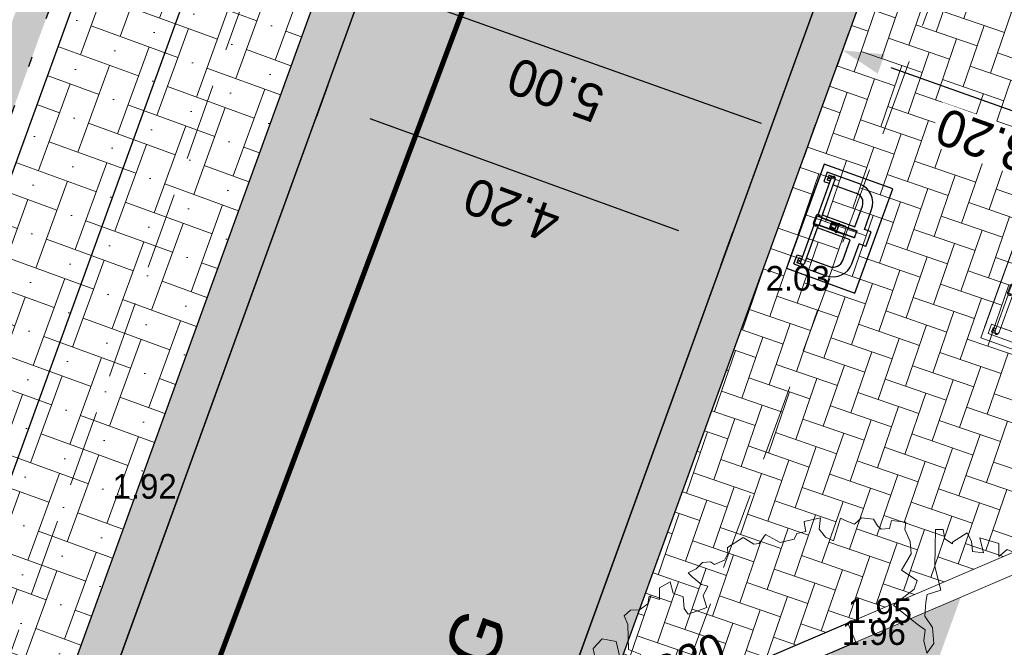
# Model space of a CAD drawing. Header units: metres. Extents: x 134157 to 138734, y 451157 to 455772.
# Tile 360 of 656: x 136502.36 to 136511.96, y 453641.55 to 453647.66. Entities that reach past the tile are written whole.
import ezdxf

# ---------------------------------------------------------------- set-up
doc = ezdxf.new("R2010")
doc.units = ezdxf.units.M
for name, pattern in [('GZ10X20__G1', [1.5, 0.5, -0.2, 0.2, -0.2, 0.2, -0.2]), ('HIDDEN__G5', [1.125, 0.75, -0.375]), ('TR18X20__G2', [2.6, 1, -0.4, 0, -0.4, 0, -0.4, 0, -0.4])]:
    doc.linetypes.add(name, pattern=pattern)
doc.layers.add('-DR-alg-hulplijnen kantverharding asflast nieuwe fietsstraat', color=7, linetype='Continuous', true_color=0xff9429, plot=False)
for name, color, linetype in [('-DR-alg-txt-straatnaam', 2, 'Continuous'), ('-DR-bs-rio-DWA Jutfaseweg', 253, 'Continuous'), ('-DR-bs-txt-hoogtemaat', 253, 'Continuous'), ('-DR-nw-inr-parkeerbeugels verplaatsen', 2, 'Continuous'), ('-DR-nw-maatvoering', 3, 'Continuous'), ('-DR-nw-vh-band 18-20x25', 2, 'TR18X20__G2'), ('-DR-nw-vh-band 20x20 opsluitband', 2, 'GZ10X20__G1'), ('-DR-nw-vh-kantverharding', 3, 'Continuous'), ('-DR-nw-vh-txt-kantopsluitingen', 2, 'Continuous')]:
    doc.layers.add(name, color=color, linetype=linetype)
for name, color, linetype, lineweight in [('-DR-bs-boom', 253, 'Continuous', 13), ('-DR-bs-inr-parkeerbeugel', 253, 'Continuous', 9), ('-DR-bs-vh-kantverharding', 253, 'Continuous', 13), ('-DR-nw-rio-HWA 125', 170, 'HIDDEN__G5', 13), ('-DR-nw-vh-arc-bss grijs', 252, 'Continuous', 9), ('-DR-nw-vh-arc-tegels 300x300x45', 253, 'Continuous', 9)]:
    doc.layers.add(name, color=color, linetype=linetype, lineweight=lineweight)
doc.layers.add('-DR-nw-gr-arc-gras', color=7, linetype='Continuous', true_color=0xb5d5a4)
for name, color, linetype, lineweight, true_color in [('-DR-nw-vh-arc-asfalt fietsstraat rood', 7, 'Continuous', 9, 0xdfbfc7), ('-DR-nw-vh-arc-sbs df Drainflow', 7, 'Continuous', 9, 0xb9747c), ('-DR-nw-vh-arc-sbs kf bruinrood rabat halfsteens', 7, 'Continuous', 9, 0xb88485)]:
    doc.layers.add(name, color=color, linetype=linetype, lineweight=lineweight, true_color=true_color)
doc.styles.add('Drong', font='txt', dxfattribs={"height": 1.8})
doc.dimstyles.new('Drong', dxfattribs={"dimtxt": 1.8, "dimasz": 2.5, "dimexe": 0, "dimexo": 0, "dimgap": 0.9, "dimtad": 1, "dimzin": 0, "dimdsep": 46, "dimtxsty": 'Drong', "dimblk": 'dimblk-wit', "dimcen": 0, "dimse1": 1, "dimse2": 1, "dimclrd": 256, "dimclre": 1, "dimclrt": 7, "dimadec": 0, "dimazin": 0, "dimtfac": 1, "dimtmove": 0, "dimatfit": 3, "dimfxl": 1, "dimtolj": 1, "dimtzin": 0, "dimarcsym": 0})
pattern_1 = [(115.335625, (136419.71802, 453326.2367), (-0.223681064, -0.105903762), [0.06, -0.187485]), (205.335625, (136419.71802, 453326.2367), (0.105903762, -0.223681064), [0.06, -0.187485])]

# ---------------------------------------------------------------- blocks, each defined once
blk = doc.blocks.new('Boom bestaand 1')
blk.add_lwpolyline([(-0.0612, 0.3923), (-0.0736, 0.4117), (-0.087, 0.4225), (-0.0926, 0.4415), (-0.1106, 0.4615), (-0.1242, 0.4751), (-0.1453, 0.464), (-0.1728, 0.4611), (-0.1945, 0.4533), (-0.1892, 0.4456), (-0.2017, 0.4432), (-0.2068, 0.4444), (-0.2172, 0.4471), (-0.2235, 0.4396), (-0.2169, 0.4339), (-0.2271, 0.4339), (-0.2331, 0.433), (-0.2499, 0.4257), (-0.2427, 0.4167), (-0.2476, 0.4092), (-0.2589, 0.4043), (-0.2544, 0.3953), (-0.2533, 0.3814), (-0.2458, 0.3746), (-0.266, 0.3788), (-0.2728, 0.3822), (-0.2717, 0.3934), (-0.2848, 0.3874), (-0.2965, 0.3882), (-0.2987, 0.3953), (-0.3145, 0.3822), (-0.3029, 0.3735), (-0.3141, 0.372), (-0.3232, 0.3686), (-0.3277, 0.3731), (-0.3404, 0.3607), (-0.3359, 0.3465), (-0.3526, 0.3537), (-0.3703, 0.3325), (-0.3491, 0.329), (-0.3569, 0.3156), (-0.371, 0.3198), (-0.3837, 0.3191), (-0.3802, 0.2951), (-0.3781, 0.2944), (-0.3887, 0.2873), (-0.4014, 0.2902), (-0.4056, 0.2803), (-0.3837, 0.2704), (-0.359, 0.2591), (-0.3251, 0.2535), (-0.3272, 0.2337), (-0.318, 0.228), (-0.3011, 0.2189), (-0.282, 0.2224), (-0.2608, 0.2153), (-0.2523, 0.2012), (-0.27, 0.204), (-0.2834, 0.2118), (-0.2947, 0.2047), (-0.3322, 0.185), (-0.3413, 0.2203), (-0.3505, 0.2287), (-0.3724, 0.2146), (-0.388, 0.2358), (-0.4042, 0.2415), (-0.4226, 0.2415), (-0.4315, 0.2467), (-0.4416, 0.2292), (-0.4325, 0.2224), (-0.436, 0.2111), (-0.4423, 0.2083), (-0.453, 0.2067), (-0.4613, 0.1921), (-0.4572, 0.18), (-0.4671, 0.1702), (-0.4727, 0.1652), (-0.4473, 0.144), (-0.4565, 0.1356), (-0.4706, 0.132), (-0.484, 0.1398), (-0.4883, 0.1172), (-0.4847, 0.1158), (-0.4748, 0.1137), (-0.477, 0.101), (-0.4713, 0.0946), (-0.4748, 0.0748), (-0.4932, 0.0607), (-0.4854, 0.0473), (-0.4875, 0.0402), (-0.5017, 0.0304), (-0.4974, 0.0049), (-0.4897, 0.0021), (-0.4832, -0.006), (-0.4832, -0.0211), (-0.4886, -0.0247), (-0.4921, -0.0353), (-0.4877, -0.0469), (-0.4868, -0.0593), (-0.4797, -0.0567), (-0.4646, -0.0487), (-0.4592, -0.0416), (-0.4495, -0.0531), (-0.4326, -0.0549), (-0.4342, -0.0824), (-0.4439, -0.0844), (-0.4591, -0.0789), (-0.4694, -0.0898), (-0.4853, -0.0874), (-0.4835, -0.1044), (-0.469, -0.1108), (-0.4787, -0.1222), (-0.4698, -0.128), (-0.4666, -0.142), (-0.4712, -0.1535), (-0.4673, -0.1649), (-0.4544, -0.1649), (-0.422, -0.1781), (-0.41, -0.1658), (-0.3893, -0.1644), (-0.3736, -0.1512), (-0.391, -0.1753), (-0.4052, -0.1753), (-0.417, -0.1934), (-0.4393, -0.1893), (-0.4502, -0.206), (-0.443, -0.2225), (-0.4293, -0.2254), (-0.424, -0.2366), (-0.4254, -0.251), (-0.4188, -0.2613), (-0.4123, -0.2603), (-0.4066, -0.2696), (-0.4013, -0.2747), (-0.3966, -0.2735), (-0.3925, -0.2806), (-0.3993, -0.2847), (-0.3905, -0.2962), (-0.3764, -0.2947), (-0.3703, -0.2952), (-0.369, -0.3047), (-0.3739, -0.3072), (-0.379, -0.3111), (-0.3686, -0.3301), (-0.3402, -0.3274), (-0.325, -0.2991), (-0.284, -0.3012), (-0.2611, -0.2728), (-0.2463, -0.245), (-0.2054, -0.239), (-0.1868, -0.2166), (-0.1743, -0.1981), (-0.1896, -0.2363), (-0.2027, -0.2526), (-0.2201, -0.2532), (-0.2283, -0.2756), (-0.2392, -0.281), (-0.237, -0.2947), (-0.2507, -0.3132), (-0.2791, -0.3219), (-0.2898, -0.3304), (-0.3173, -0.3368), (-0.3146, -0.3612), (-0.3304, -0.3661), (-0.3025, -0.3907), (-0.2927, -0.3885), (-0.278, -0.3918), (-0.2529, -0.3874), (-0.2548, -0.4016), (-0.2471, -0.4137), (-0.2373, -0.413), (-0.2359, -0.4235), (-0.244, -0.4329), (-0.2234, -0.4441), (-0.2184, -0.4397), (-0.2103, -0.44), (-0.1991, -0.4488), (-0.19, -0.4441), (-0.1778, -0.4485), (-0.164, -0.4505), (-0.1606, -0.4451), (-0.1549, -0.4573), (-0.1555, -0.4613), (-0.14, -0.4627), (-0.1312, -0.4505), (-0.1096, -0.4259), (-0.1073, -0.4238), (-0.1116, -0.4488), (-0.1194, -0.4525), (-0.1103, -0.462), (-0.0992, -0.4807), (-0.089, -0.4841), (-0.0747, -0.4752), (-0.0482, -0.4977), (-0.0278, -0.4895), (-0.0108, -0.4916), (0.0157, -0.4977), (0.0286, -0.4827), (0.0558, -0.482), (0.072, -0.457), (0.069, -0.4349), (0.0757, -0.4119), (0.0796, -0.3924), (0.0927, -0.4156), (0.1039, -0.4278), (0.1075, -0.4466), (0.1025, -0.468), (0.1299, -0.4785), (0.1933, -0.4575), (0.2001, -0.44), (0.2363, -0.4392), (0.2587, -0.4253), (0.2652, -0.3991), (0.2784, -0.4081), (0.2832, -0.3913), (0.3018, -0.3913), (0.3264, -0.3733), (0.2952, -0.3338), (0.3048, -0.3266), (0.3174, -0.3112), (0.333, -0.3182), (0.3264, -0.335), (0.3552, -0.3436), (0.3781, -0.3189), (0.3793, -0.296), (0.4017, -0.296), (0.4096, -0.2826), (0.4002, -0.2572), (0.4186, -0.2622), (0.4261, -0.2522), (0.4345, -0.2443), (0.4231, -0.2298), (0.4365, -0.2194), (0.4544, -0.2139), (0.448, -0.1886), (0.4609, -0.1841), (0.4584, -0.1786), (0.4161, -0.1731), (0.4136, -0.1478), (0.3708, -0.1582), (0.3489, -0.1512), (0.3315, -0.1289), (0.2902, -0.1279), (0.3474, -0.1209), (0.3593, -0.1378), (0.3737, -0.1384), (0.3856, -0.1284), (0.4119, -0.1403), (0.4319, -0.109), (0.4632, -0.1221), (0.4795, -0.1133), (0.4858, -0.0977), (0.4808, -0.0718), (0.4943, -0.0594), (0.4931, -0.0482), (0.4862, -0.0269), (0.4918, -0.0131), (0.4962, -0.0015), (0.4851, 0.0073), (0.4884, 0.0283), (0.494, 0.0383), (0.4918, 0.0615), (0.4763, 0.0609), (0.4531, 0.0758), (0.4365, 0.0758), (0.4719, 0.0863), (0.489, 0.0863), (0.4862, 0.0979), (0.4761, 0.1368), (0.4651, 0.1329), (0.455, 0.15), (0.4464, 0.1571), (0.4261, 0.1516), (0.4511, 0.1914), (0.4495, 0.2054), (0.4402, 0.2194), (0.4215, 0.2288), (0.3832, 0.2155), (0.3754, 0.1921), (0.3661, 0.1742), (0.3341, 0.1773), (0.3068, 0.1532), (0.3395, 0.1968), (0.3637, 0.1976), (0.3692, 0.2304), (0.3801, 0.2397), (0.3996, 0.2444), (0.4034, 0.279), (0.3842, 0.2903), (0.3824, 0.313), (0.3563, 0.3433), (0.3406, 0.3414), (0.3141, 0.3521), (0.2925, 0.3482), (0.2787, 0.3649), (0.2826, 0.3806), (0.2817, 0.4012), (0.2696, 0.4131), (0.256, 0.4212), (0.2376, 0.4248), (0.2327, 0.4339), (0.2168, 0.4384), (0.2036, 0.45), (0.1887, 0.4518), (0.1757, 0.4483), (0.1806, 0.4248), (0.1727, 0.4169), (0.1492, 0.4041), (0.1325, 0.412), (0.1367, 0.4496), (0.0873, 0.4385), (0.0991, 0.4571), (0.0942, 0.4846), (0.0638, 0.4915), (0.0559, 0.4826), (0.0314, 0.4826), (0.0166, 0.4925), (0.0058, 0.4836), (-0.0114, 0.491), (-0.0324, 0.4905), (-0.0772, 0.485), (-0.0717, 0.4517), (-0.0599, 0.4236), (-0.0612, 0.3923)])
blk.add_circle((0, 0), 0.0251)
blk = doc.blocks.new('*U628')
at = {"ltscale": 4}
for p, q in [((0, 0), (-0.0035, -0.71)), ((1.08, -0.0053), (0, 0)), ((0.0647, -0.0553), (0.0631, -0.3903)), ((0.0647, -0.0553), (0.1597, -0.0558)), ((0.0857, -0.0984), (0.0858, -0.0804)), ((0.0858, -0.0804), (0.0888, -0.0804)), ((0.0887, -0.0984), (0.0888, -0.0804)), ((0.0888, -0.0804), (0.1328, -0.0806)), ((0.54, -0.0026), (0.11, -0.0005)), ((0.1328, -0.0806), (0.1327, -0.0986)), ((0.1328, -0.0806), (0.1358, -0.0807)), ((0.1357, -0.0987), (0.1358, -0.0807)), ((0.1597, -0.0558), (0.1595, -0.1102)), ((0.54, -0.0026), (0.97, -0.0047)), ((0.9197, -0.0595), (0.9195, -0.1139)), ((1.0147, -0.0599), (0.9197, -0.0595)), ((0.9433, -0.1026), (0.9434, -0.0846)), ((0.9464, -0.0846), (0.9434, -0.0846)), ((0.9464, -0.0846), (0.9463, -0.1026)), ((0.9904, -0.0848), (0.9464, -0.0846)), ((0.9903, -0.1028), (0.9904, -0.0848)), ((0.9934, -0.0848), (0.9904, -0.0848)), ((0.9933, -0.1028), (0.9934, -0.0848)), ((1.0131, -0.3949), (1.0147, -0.0599)), ((1.0765, -0.7152), (1.08, -0.0053)), ((0.0791, -0.1307), (0.079, -0.1364)), ((0.079, -0.1364), (0.0855, -0.1364)), ((0.0791, -0.1244), (0.0791, -0.1307)), ((0.0856, -0.1244), (0.0791, -0.1244)), ((0.0855, -0.1454), (0.0857, -0.0984)), ((0.0855, -0.1454), (0.0885, -0.1454)), ((0.0857, -0.0984), (0.0887, -0.0984)), ((0.0887, -0.0984), (0.0885, -0.1454)), ((0.0885, -0.1364), (0.0901, -0.1364)), ((0.0885, -0.1454), (0.0951, -0.1455)), ((0.0903, -0.1244), (0.0886, -0.1244)), ((0.0894, -0.1304), (0.0894, -0.1308)), ((0.1116, -0.1524), (0.4993, -0.1543)), ((0.4846, -0.1118), (0.1118, -0.11)), ((0.1327, -0.0986), (0.1327, -0.11)), ((0.1327, -0.0986), (0.1357, -0.0987)), ((0.1357, -0.11), (0.1357, -0.0987)), ((0.1593, -0.1526), (0.1581, -0.3908)), ((0.4701, -0.4923), (0.4718, -0.1542)), ((0.4834, -0.1176), (0.4834, -0.126)), ((0.4834, -0.126), (0.4834, -0.1331)), ((0.4954, -0.1261), (0.4954, -0.1176)), ((0.4954, -0.1331), (0.4954, -0.1261)), ((0.498, -0.4062), (0.4992, -0.1598)), ((0.4992, -0.1598), (0.4995, -0.1128)), ((0.5022, -0.1598), (0.4992, -0.1598)), ((0.501, -0.4062), (0.5022, -0.1598)), ((0.5022, -0.1601), (0.5762, -0.1605)), ((0.5715, -0.0993), (0.5075, -0.099)), ((0.5075, -0.111), (0.5715, -0.1113)), ((0.575, -0.4066), (0.5762, -0.1602)), ((0.5792, -0.1602), (0.5762, -0.1602)), ((0.578, -0.4066), (0.5792, -0.1602)), ((0.5792, -0.1602), (0.5795, -0.1132)), ((0.5793, -0.1547), (0.9672, -0.1566)), ((0.5834, -0.1181), (0.5834, -0.1265)), ((0.5834, -0.1265), (0.5834, -0.1335)), ((0.9674, -0.1142), (0.5943, -0.1124)), ((0.5954, -0.1266), (0.5954, -0.1181)), ((0.5954, -0.1336), (0.5954, -0.1266)), ((0.6068, -0.1548), (0.6051, -0.493)), ((0.9193, -0.1563), (0.9181, -0.3945)), ((0.9433, -0.1139), (0.9433, -0.1026)), ((0.9463, -0.1026), (0.9433, -0.1026)), ((0.9463, -0.1026), (0.9463, -0.1139)), ((0.9901, -0.1498), (0.9835, -0.1498)), ((0.9885, -0.1288), (0.9902, -0.1288)), ((0.9901, -0.1408), (0.9886, -0.1408)), ((0.9894, -0.1348), (0.9894, -0.1352)), ((0.9903, -0.1028), (0.9901, -0.1498)), ((0.9931, -0.1498), (0.9901, -0.1498)), ((0.9933, -0.1028), (0.9903, -0.1028)), ((0.9931, -0.1498), (0.9933, -0.1028)), ((0.9996, -0.1409), (0.9931, -0.1408)), ((0.9932, -0.1288), (0.9997, -0.1289)), ((0.9997, -0.1352), (0.9996, -0.1409)), ((0.9997, -0.1289), (0.9997, -0.1352)), ((0.5015, -0.3303), (0.5018, -0.2632)), ((0.5757, -0.2635), (0.5018, -0.2632)), ((0.5115, -0.3158), (0.5117, -0.2693)), ((0.5117, -0.2693), (0.5225, -0.2695)), ((0.5121, -0.2658), (0.5654, -0.2661)), ((0.5227, -0.2705), (0.5141, -0.3159)), ((0.5185, -0.3159), (0.5272, -0.2697)), ((0.5272, -0.2697), (0.5502, -0.2698)), ((0.5502, -0.2698), (0.5584, -0.3161)), ((0.5628, -0.3161), (0.5547, -0.2707)), ((0.5549, -0.2697), (0.5657, -0.2695)), ((0.5654, -0.3161), (0.5657, -0.2695)), ((0.5753, -0.3307), (0.5757, -0.2635)), ((0.4919, -0.3303), (0.4918, -0.3423)), ((0.4918, -0.3423), (0.4983, -0.3423)), ((0.4984, -0.3303), (0.4919, -0.3303)), ((0.5012, -0.3794), (0.5027, -0.3795)), ((0.5013, -0.3423), (0.5028, -0.3423)), ((0.5013, -0.3532), (0.5014, -0.3423)), ((0.5013, -0.3532), (0.5028, -0.3525)), ((0.5013, -0.3532), (0.5028, -0.3532)), ((0.5029, -0.3303), (0.5014, -0.3303)), ((0.502, -0.5233), (0.5029, -0.3396)), ((0.5029, -0.3251), (0.503, -0.3187)), ((0.5029, -0.3251), (0.5059, -0.3251)), ((0.5029, -0.3396), (0.5029, -0.3251)), ((0.506, -0.3187), (0.503, -0.3187)), ((0.5058, -0.3419), (0.5049, -0.5256)), ((0.5058, -0.3419), (0.5708, -0.3422)), ((0.5059, -0.3251), (0.506, -0.3187)), ((0.5059, -0.3251), (0.5059, -0.3396)), ((0.5061, -0.3303), (0.5059, -0.3303)), ((0.5059, -0.3396), (0.5709, -0.3399)), ((0.5061, -0.3396), (0.5062, -0.3165)), ((0.5707, -0.3161), (0.5062, -0.3158)), ((0.5062, -0.3158), (0.5062, -0.3165)), ((0.5062, -0.3165), (0.5707, -0.3168)), ((0.5699, -0.5259), (0.5708, -0.3422)), ((0.5706, -0.3399), (0.5707, -0.3168)), ((0.5709, -0.3306), (0.5706, -0.3306)), ((0.5707, -0.3168), (0.5707, -0.3161)), ((0.571, -0.3191), (0.5709, -0.3254)), ((0.5709, -0.3254), (0.5739, -0.3254)), ((0.5709, -0.3399), (0.5709, -0.3254)), ((0.574, -0.3191), (0.571, -0.3191)), ((0.5739, -0.3399), (0.573, -0.5237)), ((0.5737, -0.3798), (0.5752, -0.3798)), ((0.5738, -0.3427), (0.5753, -0.3427)), ((0.5738, -0.3529), (0.5752, -0.3535)), ((0.5738, -0.3535), (0.5752, -0.3535)), ((0.5739, -0.3254), (0.574, -0.3191)), ((0.5739, -0.3399), (0.5739, -0.3254)), ((0.5754, -0.3307), (0.5739, -0.3307)), ((0.5752, -0.3535), (0.5753, -0.3427)), ((0.5783, -0.3427), (0.5848, -0.3427)), ((0.5849, -0.3307), (0.5784, -0.3307)), ((0.5849, -0.3307), (0.5848, -0.3427)), ((0.498, -0.4062), (0.501, -0.4062)), ((0.498, -0.4095), (0.498, -0.4062)), ((0.498, -0.4095), (0.501, -0.4095)), ((0.501, -0.4095), (0.501, -0.4062)), ((0.575, -0.4066), (0.578, -0.4066)), ((0.575, -0.4099), (0.575, -0.4066)), ((0.575, -0.4099), (0.578, -0.4099)), ((0.578, -0.4099), (0.578, -0.4066)), ((0.2576, -0.4913), (0.4701, -0.4923)), ((0.5049, -0.5256), (0.5699, -0.5259)), ((0.6051, -0.493), (0.8176, -0.494)), ((0.2571, -0.5863), (0.4621, -0.5873)), ((0.4618, -0.6573), (0.4621, -0.5873)), ((0.4618, -0.6573), (0.6118, -0.658)), ((0.6118, -0.658), (0.6121, -0.588)), ((0.6121, -0.588), (0.8171, -0.589)), ((-0.0035, -0.71), (1.0765, -0.7152))]:
    blk.add_line(p, q, dxfattribs=at)
at = {"ltscale": 4, "flags": 128}
for points in [[(0.0894, -0.1308), (0.0894, -0.1308), (0.0896, -0.1281), (0.0901, -0.1254), (0.091, -0.1227), (0.0923, -0.1203), (0.0938, -0.118), (0.0956, -0.1159), (0.0977, -0.1141), (0.1001, -0.1125), (0.1025, -0.1113), (0.1052, -0.1104), (0.1079, -0.11), (0.1118, -0.11)], [(0.0905, -0.1237), (0.0904, -0.1241), (0.0901, -0.1251), (0.0897, -0.1267), (0.0894, -0.1288), (0.0894, -0.1304)], [(0.0894, -0.1308), (0.0894, -0.1308), (0.0895, -0.1336), (0.0901, -0.1363), (0.0909, -0.139), (0.0922, -0.1415), (0.0937, -0.1438), (0.0955, -0.1459), (0.0976, -0.1477), (0.0999, -0.1493), (0.1024, -0.1505), (0.105, -0.1514), (0.1077, -0.152), (0.1116, -0.1524)], [(0.0903, -0.1244), (0.0904, -0.124), (0.0905, -0.1237)], [(0.5075, -0.099), (0.506, -0.099), (0.5032, -0.0993), (0.5005, -0.0998), (0.4979, -0.1005), (0.4954, -0.1015), (0.493, -0.1027), (0.4908, -0.1041), (0.4889, -0.1057), (0.4872, -0.1075), (0.4858, -0.1095), (0.4847, -0.1116), (0.4839, -0.1137), (0.4835, -0.1159), (0.4834, -0.1176)], [(0.4954, -0.1331), (0.4953, -0.1339), (0.4949, -0.1353), (0.4942, -0.1366), (0.4932, -0.1377), (0.4919, -0.1385), (0.4905, -0.139), (0.489, -0.1391), (0.4875, -0.1388), (0.4861, -0.1381), (0.485, -0.1372), (0.4841, -0.1359), (0.4835, -0.1345), (0.4834, -0.1331), (0.4834, -0.1331)], [(0.4954, -0.1176), (0.4954, -0.1173), (0.4956, -0.1166), (0.496, -0.1158), (0.4966, -0.115), (0.4975, -0.1141), (0.4986, -0.1133), (0.4999, -0.1126), (0.5015, -0.1119), (0.5032, -0.1114), (0.5051, -0.1111), (0.5069, -0.111), (0.5075, -0.111)], [(0.5954, -0.1181), (0.5954, -0.1167), (0.595, -0.1145), (0.5944, -0.1124), (0.5934, -0.1104), (0.5922, -0.1085), (0.5907, -0.1068), (0.5889, -0.1051), (0.5869, -0.1037), (0.5847, -0.1024), (0.5823, -0.1013), (0.5797, -0.1004), (0.5771, -0.0998), (0.5744, -0.0994), (0.5715, -0.0993)], [(0.5715, -0.1113), (0.5724, -0.1113), (0.5743, -0.1115), (0.5761, -0.1119), (0.5778, -0.1124), (0.5793, -0.1131), (0.5806, -0.1139), (0.5816, -0.1147), (0.5824, -0.1155), (0.583, -0.1164), (0.5833, -0.1171), (0.5834, -0.1178), (0.5834, -0.1181)], [(0.9894, -0.1352), (0.9894, -0.1352), (0.9892, -0.138), (0.9886, -0.1407), (0.9877, -0.1433), (0.9865, -0.1458), (0.9849, -0.1481), (0.9831, -0.1502), (0.981, -0.152), (0.9787, -0.1535), (0.9762, -0.1548), (0.9735, -0.1556), (0.9708, -0.1562), (0.9672, -0.1566)], [(0.9894, -0.1352), (0.9894, -0.1352), (0.9892, -0.1325), (0.9887, -0.1297), (0.9878, -0.1271), (0.9866, -0.1246), (0.985, -0.1223), (0.9832, -0.1202), (0.9811, -0.1184), (0.9788, -0.1168), (0.9764, -0.1156), (0.9737, -0.1147), (0.971, -0.1143), (0.9674, -0.1142)], [(0.5018, -0.2632), (0.5033, -0.2646), (0.5048, -0.2657), (0.5062, -0.2667), (0.5076, -0.2674), (0.5088, -0.2679)], [(0.5121, -0.2658), (0.5102, -0.2657), (0.5083, -0.2654), (0.5062, -0.2648), (0.504, -0.2641), (0.5018, -0.2632)], [(0.5088, -0.2679), (0.51, -0.2683), (0.5109, -0.2688), (0.5117, -0.2693)], [(0.5225, -0.2695), (0.5226, -0.2696), (0.5227, -0.2697), (0.5227, -0.2699), (0.5227, -0.2702), (0.5227, -0.2705)], [(0.5547, -0.2707), (0.5547, -0.2704), (0.5547, -0.2702), (0.5547, -0.27), (0.5547, -0.2698), (0.5548, -0.2697), (0.5549, -0.2697)], [(0.5757, -0.2635), (0.5734, -0.2644), (0.5713, -0.2652), (0.5692, -0.2657), (0.5672, -0.266), (0.5654, -0.2661)], [(0.5657, -0.2695), (0.5665, -0.269), (0.5674, -0.2686), (0.5686, -0.2682)], [(0.5686, -0.2682), (0.5698, -0.2677), (0.5712, -0.267), (0.5726, -0.2661), (0.5741, -0.2649), (0.5757, -0.2635)], [(0.5028, -0.3518), (0.5026, -0.3519), (0.5013, -0.3532)], [(0.5029, -0.3396), (0.5029, -0.34), (0.5031, -0.3404), (0.5034, -0.3408), (0.5037, -0.3412), (0.5042, -0.3415), (0.5047, -0.3417), (0.5053, -0.3418), (0.5058, -0.3419)], [(0.5708, -0.3422), (0.5714, -0.3421), (0.572, -0.342), (0.5725, -0.3418), (0.573, -0.3415), (0.5733, -0.3412), (0.5736, -0.3408), (0.5738, -0.3404), (0.5739, -0.3399)], [(0.5752, -0.3535), (0.574, -0.3523), (0.5738, -0.3521)], [(0.5049, -0.5256), (0.5044, -0.5256), (0.5038, -0.5254), (0.5033, -0.5252), (0.5028, -0.5249), (0.5025, -0.5246), (0.5022, -0.5242), (0.502, -0.5238), (0.502, -0.5233)], [(0.573, -0.5237), (0.5729, -0.5241), (0.5727, -0.5245), (0.5724, -0.5249), (0.5721, -0.5253), (0.5716, -0.5256), (0.5711, -0.5258), (0.5705, -0.5259), (0.5699, -0.5259)]]:
    blk.add_lwpolyline(points, dxfattribs=at)
at = {"ltscale": 4}
for centre in [(0.1107, -0.0955), (0.9683, -0.0997)]:
    blk.add_circle(centre, 0.00492, dxfattribs=at)
for centre, radius, start, end in [((0.5894, -0.1336), 0.006, 179.72111, 359.72111), ((0.2581, -0.3913), 0.195, 179.72111, 269.72111), ((0.2581, -0.3913), 0.1, 179.72111, 269.72111), ((0.8181, -0.394), 0.195, 269.72111, 359.72111), ((0.8181, -0.394), 0.1, 269.72111, 359.72111)]:
    blk.add_arc(centre, radius, start, end, dxfattribs=at)
blk = doc.blocks.new('dimblk-wit')
at = {"color": 7}
blk.add_line((0, -0.3333), (0, 0.3333), dxfattribs=at)
blk.add_solid([(0, 0), (-0.8, 0.2), (-0.8, -0.2)], dxfattribs=at)
blk = doc.blocks.new('*D705')
at = {"layer": '-DR-nw-maatvoering', "lineweight": -2, "transparency": 16777216}
blk.add_line((136513.1994, 453673.3109), (136495.7356, 453625.1813), dxfattribs=at)
at = {"layer": 'Defpoints', "color": 0, "transparency": 16777216}
for p in [(136513.37, 453673.7809), (136495.5651, 453624.7113), (136495.5651, 453624.7113)]:
    blk.add_point(p, dxfattribs=at)
at = {"layer": '-DR-nw-maatvoering', "lineweight": -2, "transparency": 16777216, "xscale": 0.5, "yscale": 0.5, "zscale": 0.5}
for p, rotation in [((136513.37, 453673.7809), 70.05673076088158), ((136495.5651, 453624.7113), 250.0567307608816)]:
    blk.add_blockref('dimblk-wit', p, dxfattribs=dict(at, rotation=rotation))
at = {"layer": '-DR-nw-maatvoering', "color": 7, "transparency": 16777216, "insert": (136505.4863, 453653.12), "char_height": 0.36, "attachment_point": 5, "rotation": 70.05673, "style": 'Drong'}
blk.add_mtext('\\A1;52.20', dxfattribs=at)
blk = doc.blocks.new('*D755')
at = {"layer": '-DR-nw-maatvoering', "lineweight": -2, "transparency": 16777216}
blk.add_line((136509.5913, 453646.653), (136505.8224, 453647.993), dxfattribs=at)
at = {"layer": 'Defpoints', "color": 0, "transparency": 16777216}
for p in [(136505.3513, 453648.1605), (136505.3513, 453648.1605), (136510.0624, 453646.4855)]:
    blk.add_point(p, dxfattribs=at)
at = {"layer": '-DR-nw-maatvoering', "lineweight": -2, "transparency": 16777216, "xscale": 0.5, "yscale": 0.5, "zscale": 0.5}
for p, rotation in [((136505.3513, 453648.1605), 160.4268500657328), ((136510.0624, 453646.4855), 340.4268500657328)]:
    blk.add_blockref('dimblk-wit', p, dxfattribs=dict(at, rotation=rotation))
at = {"layer": '-DR-nw-maatvoering', "color": 7, "transparency": 16777216, "insert": (136507.585, 453646.9803), "char_height": 0.36, "attachment_point": 5, "rotation": 160.42685, "style": 'Drong'}
blk.add_mtext('\\A1;5.00', dxfattribs=at)
blk = doc.blocks.new('*D756')
at = {"layer": '-DR-nw-maatvoering', "lineweight": -2, "transparency": 16777216}
blk.add_line((136508.786, 453645.6064), (136505.7779, 453646.6979), dxfattribs=at)
at = {"layer": 'Defpoints', "color": 0, "transparency": 16777216}
for p in [(136505.3079, 453646.8685), (136505.3079, 453646.8685), (136509.256, 453645.4359)]:
    blk.add_point(p, dxfattribs=at)
at = {"layer": '-DR-nw-maatvoering', "lineweight": -2, "transparency": 16777216, "xscale": 0.5, "yscale": 0.5, "zscale": 0.5}
for p, rotation in [((136505.3079, 453646.8685), 160.0567307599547), ((136509.256, 453645.4359), 340.0567307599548)]:
    blk.add_blockref('dimblk-wit', p, dxfattribs=dict(at, rotation=rotation))
at = {"layer": '-DR-nw-maatvoering', "color": 7, "transparency": 16777216, "insert": (136507.1579, 453645.8103), "char_height": 0.36, "attachment_point": 5, "rotation": 160.05673, "style": 'Drong'}
blk.add_mtext('\\A1;4.20', dxfattribs=at)
blk = doc.blocks.new('*D760')
at = {"layer": '-DR-nw-maatvoering', "lineweight": -2, "transparency": 16777216}
blk.add_line((136510.8514, 453647.1971), (136512.9114, 453646.4646), dxfattribs=at)
at = {"layer": 'Defpoints', "color": 0, "transparency": 16777216}
for p in [(136510.3803, 453647.3646), (136513.3825, 453646.2971), (136513.2884, 453646.0326)]:
    blk.add_point(p, dxfattribs=at)
at = {"layer": '-DR-nw-maatvoering', "lineweight": -2, "transparency": 16777216, "xscale": 0.5, "yscale": 0.5, "zscale": 0.5}
for p, rotation in [((136510.3803, 453647.3646), 160.426850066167), ((136513.3825, 453646.2971), 340.426850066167)]:
    blk.add_blockref('dimblk-wit', p, dxfattribs=dict(at, rotation=rotation))
at = {"layer": '-DR-nw-maatvoering', "color": 7, "transparency": 16777216, "insert": (136511.7596, 453646.4882), "char_height": 0.36, "attachment_point": 5, "rotation": 160.42685, "style": 'Drong', "bg_fill": 3, "box_fill_scale": 1.1, "bg_fill_color": 256, "bg_fill_true_color": 13158600, "bg_fill_transparency": 0}
blk.add_mtext('\\A1;3.20', dxfattribs=at)

msp = doc.modelspace()

# ---------------------------------------------------------------- hatches: boundary and pattern name
at = {"layer": '-DR-nw-gr-arc-gras', "transparency": 33554687}
h = msp.add_hatch(dxfattribs=at)
h.set_pattern_fill('AGR-BOLLEN', color=256, scale=0.1, pattern_type=2)
h.set_pattern_definition(pattern_1)
edge = h.paths.add_edge_path()
edge.add_arc((-7000776.8095, 3043164.5676), 7592527.9974, 340.05675056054, 340.05722562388)
edge.add_line((136455.7816, 453494.2543), (136455.1236, 453494.4934))
edge.add_arc((380495.2224, 364992.5484), 259592.3036, 160.066656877, 160.080445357)
edge.add_line((136433.8323, 453435.7615), (136433.8135, 453435.7683))
edge.add_line((136433.8135, 453435.7683), (136432.1795, 453431.2551))
edge.add_line((136432.1795, 453431.2551), (136432.1983, 453431.2483))
edge.add_line((136432.1983, 453431.2483), (136431.6776, 453429.8696))
edge.add_line((136431.6776, 453429.8696), (136432.3364, 453429.6312))
edge.add_line((136432.3364, 453429.6312), (136434.3093, 453435.0766))
h = msp.add_hatch(dxfattribs=at)
h.set_pattern_fill('AGR-BOLLEN', color=256, scale=0.1, pattern_type=2)
h.set_pattern_definition(pattern_1)
edge = h.paths.add_edge_path()
edge.add_line((136644.2753, 454017.4218), (136643.9351, 454016.4815))
edge.add_line((136643.9351, 454016.4815), (136643.8839, 454016.3403))
edge.add_line((136643.8839, 454016.3403), (136644.5422, 454016.1017))
edge.add_arc((1711333.9831, -116117.4265), 1674723.5818, 160.0956720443, 160.0966573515, ccw=False)
edge.add_line((136654.3469, 454043.1813), (136653.6889, 454043.4199))
edge.add_line((136653.6889, 454043.4199), (136653.6378, 454043.279))
edge.add_line((136653.6378, 454043.279), (136653.2975, 454042.3387))
edge.add_line((136653.2975, 454042.3387), (136644.2753, 454017.4218))
h = msp.add_hatch(dxfattribs=at)
h.set_pattern_fill('AGR-BOLLEN', color=256, scale=0.1, pattern_type=2)
h.set_pattern_definition(pattern_1)
h.paths.add_polyline_path([(136511.5334, 453642.0402), (136510.5107, 453641.6022), (136510.2738, 453641.5007), (136485.7631, 453573.9499), (136486.7031, 453573.6088)])
at = {"layer": '-DR-nw-vh-arc-asfalt fietsstraat rood', "transparency": 33554687}
h = msp.add_hatch(color=256, dxfattribs=at)
h.dxf.hatch_style = 1
edge = h.paths.add_edge_path()
edge.add_arc((137987.7467, 453337.2025), 1495.4, 160.0946501, 161.034726)
edge.add_arc((135150.5996, 454312.1876), 1504.6, 340.0567308, 341.034726, ccw=False)
edge.add_line((136564.9699, 453798.9843), (136431.2486, 453430.448))
edge.add_line((136431.2486, 453430.448), (136427.2999, 453431.8791))
edge.add_line((136427.2999, 453431.8791), (136429.6487, 453438.3572))
edge.add_line((136429.6487, 453438.3572), (136561.0218, 453800.4169))
edge.add_arc((135150.5996, 454312.1876), 1500.4, 340.0567308, 341.034726)
edge.add_line((136569.5514, 453824.5651), (136577.7383, 453847.7674))
edge.add_line((136577.7383, 453847.7674), (136586.3288, 453871.4915))
edge.add_line((136586.3288, 453871.4915), (136590.2291, 453869.9266))
edge.add_line((136590.2291, 453869.9266), (136581.6874, 453846.3374))
at = {"layer": '-DR-nw-vh-arc-bss grijs'}
h = msp.add_hatch(dxfattribs=at)
h.set_pattern_fill('AVH-BSS_KEIFORMAAT_ELLEBOOG', color=256, scale=2, angle=161, pattern_type=2)
h.set_pattern_definition([(161, (0, 0), (-0.26692821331, -0.13018958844), [0.63, -0.21]), (71, (-0.13674, -0.39712), (-0.26692821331, -0.13018958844), [0.63, -0.21])])
h.paths.add_polyline_path([(136518.114, 453659.2325), (136516.2729, 453663.6043), (136507.9742, 453640.7333), (136511.978, 453642.4482)])
at = {"layer": '-DR-nw-vh-arc-sbs df Drainflow'}
h = msp.add_hatch(dxfattribs=at)
h.set_pattern_fill('AVH-SBS_KEIFORMAAT_ELLEBOOG_01', color=256, scale=3, angle=250, pattern_type=2)
h.set_pattern_definition([(250, (0, 0), (0.38451382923, 0.17930174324), [0.9, -0.3]), (340, (-0.2052, -0.56382), (0.38451382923, 0.17930174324), [0.9, -0.3]), (250, (0.03835, -0.3332), (0.38451382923, 0.17930174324), [0, -1.2]), (250, (0.0254, -0.80738), (0.38451382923, 0.17930174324), [0, -1.2])])
h.paths.add_polyline_path([(136494.7274, 453625.3344, 0.414214), (136494.9071, 453624.9501), (136496.2231, 453624.4725, -0.414214), (136496.5226, 453623.832), (136505.4907, 453648.5479), (136503.4211, 453649.294)])
at = {"layer": '-DR-nw-vh-arc-sbs kf bruinrood rabat halfsteens', "transparency": 33554687}
h = msp.add_hatch(color=256, dxfattribs=at)
h.dxf.hatch_style = 1
edge = h.paths.add_edge_path()
edge.add_line((136459.8252, 453521.5225), (136459.4492, 453521.659))
edge.add_line((136459.4492, 453521.659), (136466.3562, 453540.6946))
edge.add_line((136466.3562, 453540.6946), (136466.8679, 453542.1046))
edge.add_line((136466.8679, 453542.1046), (136467.0384, 453542.5747))
edge.add_line((136467.0384, 453542.5747), (136467.2089, 453543.0447))
edge.add_line((136467.2089, 453543.0447), (136467.3795, 453543.5147))
edge.add_line((136467.3795, 453543.5147), (136467.55, 453543.9847))
edge.add_line((136467.55, 453543.9847), (136467.7206, 453544.4547))
edge.add_line((136467.7206, 453544.4547), (136467.8911, 453544.9247))
edge.add_line((136467.8911, 453544.9247), (136468.0617, 453545.3948))
edge.add_line((136468.0617, 453545.3948), (136468.2322, 453545.8648))
edge.add_line((136468.2322, 453545.8648), (136468.4028, 453546.3348))
edge.add_line((136468.4028, 453546.3348), (136468.5733, 453546.8048))
edge.add_line((136468.5733, 453546.8048), (136468.7439, 453547.2748))
edge.add_line((136468.7439, 453547.2748), (136468.9144, 453547.7448))
edge.add_line((136468.9144, 453547.7448), (136469.0849, 453548.2148))
edge.add_line((136469.0849, 453548.2148), (136469.2555, 453548.6849))
edge.add_line((136469.2555, 453548.6849), (136496.5226, 453623.832))
edge.add_line((136496.5226, 453623.832), (136532.644, 453723.3812))
edge.add_line((136532.644, 453723.3812), (136552.5129, 453778.1395))
edge.add_line((136552.5129, 453778.1395), (136560.6458, 453800.5533))
edge.add_arc((135150.5996, 454312.1876), 1500, 340.0567308, 341.034726)
edge.add_arc((137987.7467, 453337.2025), 1500, 160.0946501, 161.034726, ccw=False)
edge.add_line((136577.3622, 453847.9036), (136585.9525, 453871.6277))
edge.add_line((136585.9525, 453871.6277), (136586.3288, 453871.4915))
edge.add_line((136586.3288, 453871.4915), (136577.7383, 453847.7674))
edge.add_arc((137987.7467, 453337.2025), 1499.6, 160.0946501, 161.034726)
edge.add_arc((135150.5996, 454312.1876), 1500.4, 340.0567308, 341.034726, ccw=False)
edge.add_line((136561.0218, 453800.4169), (136552.8947, 453778.0188))
edge.add_line((136552.8947, 453778.0188), (136533.0499, 453723.3273))
edge.add_line((136533.0499, 453723.3273), (136496.9029, 453623.7074))
edge.add_line((136496.9029, 453623.7074), (136469.6315, 453548.5484))
edge.add_line((136469.6315, 453548.5484), (136459.8252, 453521.5225))
h = msp.add_hatch(color=256, dxfattribs=at)
h.dxf.hatch_style = 1
edge = h.paths.add_edge_path()
edge.add_line((136451.1498, 453484.1273), (136451.1475, 453484.1281))
edge.add_line((136451.1475, 453484.1281), (136450.7738, 453484.2637))
edge.add_line((136450.7738, 453484.2637), (136463.7733, 453520.09))
edge.add_line((136463.7733, 453520.09), (136507.5229, 453640.6623))
edge.add_line((136507.5229, 453640.6623), (136515.9321, 453663.8378))
edge.add_line((136515.9321, 453663.8378), (136555.6336, 453773.2537))
edge.add_line((136555.6336, 453773.2537), (136564.9699, 453798.9843))
edge.add_arc((135150.5996, 454312.1876), 1504.6, 340.0567308, 341.034726)
edge.add_arc((137987.7467, 453337.2025), 1495.4, 160.0946501, 161.034726, ccw=False)
edge.add_line((136581.6874, 453846.3374), (136590.2291, 453869.9266))
edge.add_line((136590.2291, 453869.9266), (136590.6052, 453869.7904))
edge.add_line((136590.6052, 453869.7904), (136582.0635, 453846.2012))
edge.add_arc((137987.7467, 453337.2025), 1495, 160.0946501, 161.034726)
edge.add_arc((134973.5521, 454374.7245), 1692.7615, 340.1109716, 340.9804852, ccw=False)
edge.add_line((136565.3459, 453798.8479), (136556.343, 453774.0371))
edge.add_line((136556.343, 453774.0371), (136516.2729, 453663.6043))
edge.add_line((136516.2729, 453663.6043), (136507.9742, 453640.7333))
edge.add_line((136507.9742, 453640.7333), (136464.1493, 453519.9535))
edge.add_line((136464.1493, 453519.9535), (136455.5498, 453496.2537))
edge.add_line((136455.5498, 453496.2537), (136454.9018, 453494.4676))
edge.add_line((136454.9018, 453494.4676), (136451.1498, 453484.1273))
at = {"layer": '-DR-nw-vh-arc-tegels 300x300x45'}
h = msp.add_hatch(dxfattribs=at)
h.set_pattern_fill('AVH-TEGEL_200X200_HALFST', color=256, scale=2, angle=71, pattern_type=2)
h.set_pattern_definition([(71, (0, 0), (-0.05887645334, 0.44332106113), [0.4, -0.4]), (161, (0, 0), (-0.13022726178, -0.37820743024), [])])
h.paths.add_polyline_path([(136524.5596, 453714.7339), (136526.3959, 453714.0777), (136523.6919, 453706.6276), (136521.8556, 453707.2838)], flags=16)
h.paths.add_polyline_path([(136524.6197, 453714.6062), (136526.2676, 453714.0173), (136523.6325, 453706.755), (136521.9845, 453707.3439)], flags=0)
h.paths.add_polyline_path([(136521.4469, 453706.1555), (136523.2832, 453705.4993), (136518.0646, 453691.1168), (136516.2276, 453691.7733)], flags=16)
h.paths.add_polyline_path([(136521.507, 453706.0278), (136523.155, 453705.4389), (136518.0045, 453691.2445), (136516.3559, 453691.8336)], flags=0)
h.paths.add_polyline_path([(136529.7555, 453729.0535), (136536.6818, 453748.1421), (136538.5143, 453747.4758), (136531.5893, 453728.3924)], flags=16)
h.paths.add_polyline_path([(136529.8837, 453729.1136), (136536.7416, 453748.014), (136538.3862, 453747.4159), (136531.5294, 453728.5203)], flags=0)
h.paths.add_polyline_path([(136515.819, 453690.645), (136517.6553, 453689.9888), (136512.4374, 453675.6086), (136510.6044, 453676.2737)], flags=16)
h.paths.add_polyline_path([(136515.879, 453690.5173), (136517.5277, 453689.9282), (136512.3775, 453675.7367), (136510.7325, 453676.3336)], flags=0)
h.paths.add_polyline_path([(136510.1951, 453675.1457), (136512.0281, 453674.4806), (136508.1726, 453663.8569), (136506.3369, 453664.5145)], flags=16)
h.paths.add_polyline_path([(136510.255, 453675.0176), (136511.9, 453674.4207), (136508.1815, 453664.1726), (136506.5352, 453664.7661)], flags=0)
h.paths.add_polyline_path([(136505.9322, 453663.3848), (136507.7639, 453662.7286), (136500.1575, 453641.7677), (136498.3251, 453642.4326)], flags=16)
h.paths.add_polyline_path([(136505.9212, 453663.074), (136507.5675, 453662.4805), (136500.0983, 453641.8956), (136498.4533, 453642.4925)], flags=0)
h.paths.add_polyline_path([(136497.9165, 453641.3043), (136499.7489, 453640.6394), (136494.7006, 453626.7264), (136492.8661, 453627.3877)], flags=16)
h.paths.add_polyline_path([(136497.9757, 453641.1765), (136499.6208, 453640.5796), (136494.64, 453626.8545), (136492.9943, 453627.4478)], flags=0)
h.paths.add_polyline_path([(136494.5735, 453625.4966), (136512.3101, 453674.3782), (136514.0962, 453673.7302), (136514.1985, 453674.0122), (136514.4247, 453673.9301), (136514.6294, 453674.4941), (136514.4032, 453674.5762), (136514.5055, 453674.8582), (136512.7194, 453675.5063), (136529.6375, 453722.1318), (136531.4235, 453721.4837), (136531.5257, 453721.7652), (136531.2436, 453721.8673), (136531.3116, 453722.0554), (136531.8218, 453723.4659), (136531.8561, 453723.5607), (136528.2387, 453724.8733), (136529.3462, 453727.9255), (136531.4628, 453727.1624), (136544.8677, 453764.1056), (136544.5856, 453764.2079), (136538.9238, 453748.6037), (136537.0912, 453749.2701), (136542.7526, 453764.8731), (136540.3117, 453765.7813), (136535.3701, 453752.4999), (136535.3171, 453752.5249), (136534.9151, 453751.5389), (136534.7401, 453751.6169), (136534.2191, 453750.2519), (136534.3771, 453750.1929), (136533.3411, 453747.3439), (136533.1451, 453747.4339), (136531.7451, 453743.6769), (136531.9111, 453743.6159), (136517.4331, 453704.2513), (136515.517, 453698.884), (136493.468, 453637.031), (136494.044, 453636.8099), (136489.724, 453624.959), (136491.7218, 453624.2341), (136492.4568, 453626.2597)])

# ---------------------------------------------------------------- linework, layer by layer
at = {"layer": '-DR-alg-hulplijnen kantverharding asflast nieuwe fietsstraat'}
for points in [[(136615.5575, 453953.7113), (136612.5988, 453946.9774), (136593.3968, 453893.9481), (136588.98, 453881.7567), (136586.9297, 453874.6505, -0.015888), (136585.9525, 453871.6277), (136586.3288, 453871.4915), (136577.7383, 453847.7674, 0.004102), (136569.5514, 453824.5651, -0.004267), (136561.0218, 453800.4169), (136429.6487, 453438.3572, 0.002152), (136389.0242, 453324.8767), (136377.1193, 453291.1651), (136363.7665, 453256.9101), (136363.7281, 453256.8013)], [(136620.467, 453951.9335), (136618.8898, 453946.4661, -0.016644), (136617.8616, 453943.3012), (136595.3672, 453881.1792, -0.016644), (136594.1307, 453878.0896), (136591.8417, 453872.88, 0.011636), (136590.9555, 453870.7284), (136590.6052, 453869.7904), (136590.2291, 453869.9266), (136581.6874, 453846.3374, 0.004102), (136573.5235, 453823.2001, -0.004267), (136564.9699, 453798.9843), (136433.5968, 453436.9246, 0.002152), (136392.9845, 453323.4782), (136381.057, 453289.7028), (136367.7043, 453255.4478), (136367.6832, 453255.3879)]]:
    msp.add_lwpolyline(points, format="xyb", dxfattribs=at)
at = {"layer": '-DR-bs-rio-DWA Jutfaseweg', "const_width": 0.05, "flags": 128}
msp.add_lwpolyline([(136494.4663, 453615.2461), (136508.4413, 453652.4431)], dxfattribs=at)
at = {"layer": '-DR-bs-vh-kantverharding', "elevation": 1.642, "flags": 128}
for points in [[(136517.128, 453644.654), (136510.432, 453641.786)], [(136517.0755, 453644.4139), (136510.5107, 453641.6022)], [(136510.432, 453641.786), (136510.5107, 453641.6022)]]:
    msp.add_lwpolyline(points, dxfattribs=at)
at = {"layer": '-DR-nw-rio-HWA 125', "flags": 128}
for points in [[(136507.2839, 453637.0465), (136517.275, 453664.2676)], [(136497.9597, 453628.3214), (136498.9402, 453631.0651), (136498.7158, 453631.5391), (136505.3774, 453650.1808)]]:
    msp.add_lwpolyline(points, dxfattribs=at)
at = {"layer": '-DR-nw-vh-band 18-20x25'}
msp.add_lwpolyline([(136514.0962, 453673.7302), (136512.3101, 453674.3782), (136508.2479, 453663.1828), (136494.5394, 453625.4026, 0.414214), (136494.8388, 453624.7621), (136496.1549, 453624.2845, -0.414214), (136496.3346, 453623.9002), (136495.3426, 453621.1663)], format="xyb", dxfattribs=at)
at = {"layer": '-DR-nw-vh-band 20x20 opsluitband', "ltscale": 2, "flags": 128}
msp.add_lwpolyline([(136510.5107, 453641.6022), (136508.1326, 453640.5836), (136508.0303, 453640.3016)], dxfattribs=at)
at = {"layer": '-DR-nw-vh-kantverharding'}
for points in [[(136363.7281, 453256.8013), (136363.7665, 453256.9101), (136377.1193, 453291.1651), (136389.0242, 453324.8767, -0.002152), (136429.6487, 453438.3572), (136561.0218, 453800.4169, 0.004267), (136569.5514, 453824.5651, -0.004102), (136577.7383, 453847.7674), (136586.3288, 453871.4915), (136585.9525, 453871.6277)], [(136367.6832, 453255.3879), (136367.7043, 453255.4478), (136381.057, 453289.7028), (136392.9845, 453323.4782, -0.002152), (136433.5968, 453436.9246), (136564.9699, 453798.9843, 0.004267), (136573.5235, 453823.2001, -0.004102), (136581.6874, 453846.3374), (136590.2291, 453869.9266), (136590.6052, 453869.7904)], [(136392.1877, 453320.0207), (136393.3616, 453323.345, -0.002152), (136433.9728, 453436.7882), (136565.3459, 453798.8479, 0.004267), (136573.9017, 453823.0701, -0.004102), (136582.0635, 453846.2012), (136590.469, 453869.4143)], [(136531.9959, 453721.5952, -0.414214), (136531.3553, 453721.2957), (136530.0393, 453721.7732, 0.414214), (136529.6549, 453721.5936), (136513.078, 453675.9081, 0.414214), (136513.2577, 453675.5237), (136514.5737, 453675.0462, -0.414214), (136514.8732, 453674.4056), (136514.6685, 453673.8416, -0.414214), (136514.028, 453673.5422), (136512.7119, 453674.0197, 0.414214), (136512.3276, 453673.84), (136494.7274, 453625.3344, 0.414214)]]:
    msp.add_lwpolyline(points, format="xyb", dxfattribs=at)
for points in [[(136514.6685, 453673.8416), (136496.5226, 453623.832)], [(136510.432, 453641.786), (136507.9742, 453640.7333)]]:
    msp.add_lwpolyline(points, dxfattribs=at)

# ---------------------------------------------------------------- block references
at = {"layer": '-DR-bs-boom', "xscale": 7, "yscale": 7, "rotation": 293.3958673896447}
msp.add_blockref('Boom bestaand 1', (136510.612, 453639.3129), dxfattribs=at)
at = {"layer": '-DR-bs-inr-parkeerbeugel', "rotation": 70.33562535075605}
msp.add_blockref('*U628', (136511.7263, 453644.5658), dxfattribs=at)
at = {"layer": '-DR-nw-inr-parkeerbeugels verplaatsen', "rotation": 70.33562535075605}
msp.add_blockref('*U628', (136509.8336, 453645.2421), dxfattribs=at)

# ---------------------------------------------------------------- texts
at = {"layer": '-DR-alg-txt-straatnaam', "style": 'Drong'}
msp.add_text('JUTFASEWEG', height=0.5, rotation=70.33563, dxfattribs=at).set_placement((136505.5923, 453637.4989))
at = {"layer": '-DR-bs-txt-hoogtemaat', "color": 253, "char_height": 0.24, "attachment_point": 7, "style": 'Drong'}
for s, insert in [('2.03', (136509.631, 453645.021, 2.027)), ('1.92', (136503.269, 453642.995, 1.924)), ('1.95', (136510.432, 453641.786, 1.95)), ('1.96', (136510.373, 453641.571, 1.956))]:
    msp.add_mtext(s, dxfattribs=dict(at, insert=insert))
at = {"layer": '-DR-nw-vh-txt-kantopsluitingen', "style": 'Drong'}
msp.add_text('OB20', height=0.3, rotation=23.1862, dxfattribs=at).set_placement((136508.3236, 453641.0269))

# ---------------------------------------------------------------- dimensions: what is measured, and where the dimension line sits
at = {"layer": '-DR-nw-maatvoering'}
dim = msp.add_linear_dim(base=(136495.5651, 453624.7113), p1=(136513.37, 453673.7809), p2=(136495.5651, 453624.7113), angle=250.05673, dimstyle='Drong', override={"dimtfill": 0}, dxfattribs=at)
dim.commit()
dim.dimension.update_dxf_attribs({"geometry": '*D705', "text_midpoint": (136505.8282, 453652.996), "dimtype": 161})
for p1, p2, picture, middle in [((136510.0624, 453646.4855), (136505.3513, 453648.1605), '*D755', (136507.585, 453646.9803)), ((136509.256, 453645.4359), (136505.3079, 453646.8685), '*D756', (136507.1579, 453645.8103))]:
    dim = msp.add_aligned_dim(p1=p1, p2=p2, distance=0, dimstyle='Drong', override={"dimtfill": 0}, dxfattribs=at)
    dim.commit()
    dim.dimension.update_dxf_attribs({"geometry": picture, "text_midpoint": middle})

# ---------------------------------------------------------------- next in the draw order: dimensions: what is measured, and where the dimension line sits
dim = msp.add_linear_dim(base=(136513.3825, 453646.2971), p1=(136510.3803, 453647.3646), p2=(136513.2884, 453646.0326), angle=340.42685, dimstyle='Drong', override={"dimrnd": 0.05, "dimtfill": 1}, dxfattribs=at)
dim.commit()
dim.dimension.update_dxf_attribs({"geometry": '*D760', "text_midpoint": (136511.7596, 453646.4882)})

# ---------------------------------------------------------------- next in the draw order: linework, layer by layer
at = {"layer": '-DR-alg-hulplijnen kantverharding asflast nieuwe fietsstraat'}
for points in [[(136615.5575, 453953.7113), (136612.5988, 453946.9774), (136593.3968, 453893.9481), (136588.98, 453881.7567), (136586.9297, 453874.6505, -0.015888), (136585.9525, 453871.6277), (136586.3288, 453871.4915), (136577.7383, 453847.7674, 0.004102), (136569.5514, 453824.5651, -0.004267), (136561.0218, 453800.4169), (136429.6487, 453438.3572, 0.002152), (136389.0242, 453324.8767), (136377.1193, 453291.1651), (136363.7665, 453256.9101), (136359.0795, 453243.6376)], [(136620.467, 453951.9335), (136618.8898, 453946.4661, -0.016644), (136617.8616, 453943.3012), (136595.3672, 453881.1792, -0.016644), (136594.1307, 453878.0896), (136591.8417, 453872.88, 0.011636), (136590.9555, 453870.7284), (136590.6052, 453869.7904), (136590.2291, 453869.9266), (136581.6874, 453846.3374, 0.004102), (136573.5235, 453823.2001, -0.004267), (136564.9699, 453798.9843), (136433.5968, 453436.9246, 0.002152), (136392.9845, 453323.4782), (136381.057, 453289.7028), (136367.7043, 453255.4478), (136363.0398, 453242.239)]]:
    msp.add_lwpolyline(points, format="xyb", dxfattribs=at)
at = {"layer": '-DR-nw-vh-kantverharding'}
for points in [[(136359.0795, 453243.6376), (136363.7665, 453256.9101), (136377.1193, 453291.1651), (136389.0242, 453324.8767, -0.002152), (136429.6487, 453438.3572), (136561.0218, 453800.4169, 0.004267), (136569.5514, 453824.5651, -0.004102), (136577.7383, 453847.7674), (136586.3288, 453871.4915), (136585.9525, 453871.6277)], [(136363.0398, 453242.239), (136367.7043, 453255.4478), (136381.057, 453289.7028), (136392.9845, 453323.4782, -0.002152), (136433.5968, 453436.9246), (136564.9699, 453798.9843, 0.004267), (136573.5235, 453823.2001, -0.004102), (136581.6874, 453846.3374), (136590.2291, 453869.9266), (136590.6052, 453869.7904)]]:
    msp.add_lwpolyline(points, format="xyb", dxfattribs=at)

doc.saveas('drawing.dxf')
